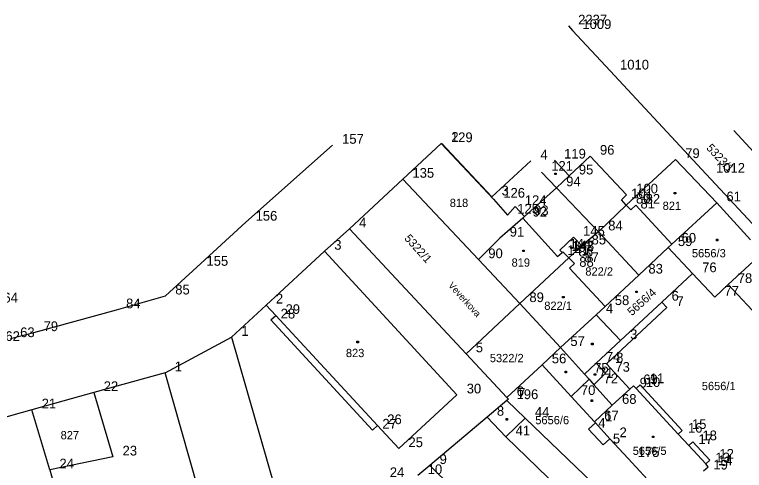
# Model space of a CAD drawing. Extents: x -822293 to -820259, y -1071573 to -1068794.
# Drawn here: x -821738.1 to -821588.1, y -1070049.8 to -1069956.1 of the extents above; entities that cross this region are included whole.
import ezdxf

# ---------------------------------------------------------------- set-up
doc = ezdxf.new("R2010")
doc.units = 0
for name, color, linetype in [('Vrstva 11', 7, 'Continuous'), ('Vrstva 15', 7, 'Continuous'), ('Vrstva 2', 7, 'Continuous'), ('Vrstva 3', 7, 'Continuous'), ('Vrstva 5', 7, 'Continuous'), ('Vrstva 6', 7, 'Continuous'), ('Vrstva 8', 7, 'Continuous'), ('Vrstva 9', 7, 'Continuous')]:
    doc.layers.add(name, color=color, linetype=linetype)

# ---------------------------------------------------------------- blocks, each defined once
blk = doc.blocks.new('Z402')
at = {"layer": 'Vrstva 2'}
for p, q in [((-10, 10), (20, 10)), ((-10, -20), (-10, 10)), ((20, 10), (20, -20)), ((20, -20), (-10, -20))]:
    blk.add_line(p, q, dxfattribs=at)

msp = doc.modelspace()

# ---------------------------------------------------------------- linework, layer by layer
at = {"layer": 'Vrstva 2'}
for p, q in [((-821672.77, -1069982.94), (-821690.55, -1069998.76)), ((-821650.4, -1069982.6), (-821658.31, -1069989.93)), ((-821650.4, -1069982.6), (-821639.64, -1069994.03)), ((-821624.11, -1069989.25), (-821619.77, -1069985.19)), ((-821612.36, -1069995.25), (-821602.24, -1069985.88)), ((-821602.24, -1069985.88), (-821593.78, -1069994.78)), ((-821626.71, -1069991.69), (-821629.78, -1069988.49)), ((-821658.31, -1069989.93), (-821669.27, -1070000.16)), ((-821658.31, -1069989.93), (-821642.72, -1070006.48)), ((-821626.71, -1069991.69), (-821624.11, -1069989.25)), ((-821633.3, -1069997.63), (-821626.71, -1069991.69)), ((-821626.71, -1069991.69), (-821618.07, -1070000.76)), ((-821639.64, -1069994.03), (-821636.77, -1069997.3)), ((-821593.78, -1069994.78), (-821602.99, -1070003.28)), ((-821586.85, -1070002.37), (-821593.78, -1069994.78)), ((-821636.77, -1069997.3), (-821635.21, -1069995.55)), ((-821635.21, -1069995.55), (-821633.3, -1069997.63)), ((-821618.07, -1070000.76), (-821612.36, -1069995.25)), ((-821633.62, -1069997.91), (-821638.32, -1070002.04)), ((-821633.3, -1069997.63), (-821633.62, -1069997.91)), ((-821690.55, -1069998.76), (-821700.64, -1070008.04)), ((-821669.27, -1070000.16), (-821674.38, -1070004.74)), ((-821669.27, -1070000.16), (-821645.3, -1070025.83)), ((-821618.07, -1070000.76), (-821621.5, -1070003.65)), ((-821618.07, -1070000.76), (-821609.81, -1070009.65)), ((-821638.32, -1070002.04), (-821642.72, -1070006.48)), ((-821621.5, -1070003.65), (-821624.15, -1070006.13)), ((-821602.99, -1070003.28), (-821603.74, -1070003.98)), ((-821674.38, -1070004.74), (-821686.38, -1070015.81)), ((-821603.74, -1070003.98), (-821609.81, -1070009.65)), ((-821598.76, -1070009.36), (-821603.74, -1070003.98)), ((-821591.45, -1070011.59), (-821584.38, -1070005.07)), ((-821642.72, -1070006.48), (-821634.27, -1070015.51)), ((-821624.15, -1070006.13), (-821634.27, -1070015.51)), ((-821622.98, -1070007.29), (-821624.15, -1070006.13)), ((-821707.06, -1070013.94), (-821700.64, -1070008.04)), ((-821624.02, -1070008.25), (-821622.98, -1070007.29)), ((-821616.72, -1070016.12), (-821624.02, -1070008.25)), ((-821609.81, -1070009.65), (-821616.72, -1070016.12)), ((-821605.05, -1070015.21), (-821598.76, -1070009.36)), ((-821598.76, -1070009.36), (-821594.19, -1070014.21)), ((-821594.19, -1070014.21), (-821591.45, -1070011.59)), ((-821591.45, -1070011.59), (-821562.55, -1070042.5)), ((-821717.17, -1070016.79), (-821707.06, -1070013.94)), ((-821686.38, -1070015.81), (-821693.47, -1070022.46)), ((-821634.27, -1070015.51), (-821645.3, -1070025.83)), ((-821634.27, -1070015.51), (-821625.85, -1070024.55)), ((-821613.56, -1070023.13), (-821605.05, -1070015.21)), ((-821604.02, -1070016.3), (-821605.05, -1070015.21)), ((-821734.12, -1070021.48), (-821717.17, -1070016.79)), ((-821616.72, -1070016.12), (-821618.54, -1070017.8)), ((-821616.44, -1070027.92), (-821604.02, -1070016.3)), ((-821618.54, -1070017.8), (-821625.85, -1070024.55)), ((-821613.56, -1070023.13), (-821618.54, -1070017.8)), ((-821738.94, -1070022.72), (-821734.12, -1070021.48)), ((-821707.16, -1070029.74), (-821693.47, -1070022.46)), ((-821693.47, -1070022.46), (-821679.43, -1070071.53)), ((-821625.85, -1070024.55), (-821629.66, -1070028.11)), ((-821645.3, -1070025.83), (-821636.88, -1070034.85)), ((-821611.61, -1070033.09), (-821616.44, -1070027.92)), ((-821629.66, -1070028.11), (-821636.88, -1070034.85)), ((-821623.69, -1070034.63), (-821629.66, -1070028.11)), ((-821707.16, -1070029.74), (-821721.77, -1070033.81)), ((-821699.88, -1070055.27), (-821707.16, -1070029.74)), ((-821610.87, -1070032.41), (-821611.61, -1070033.09)), ((-821610.35, -1070032.97), (-821610.87, -1070032.41)), ((-821609.52, -1070032.2), (-821610.35, -1070032.97)), ((-821600.86, -1070041.61), (-821609.52, -1070032.2)), ((-821721.77, -1070033.81), (-821734.52, -1070037.37)), ((-821721.77, -1070033.81), (-821717.89, -1070047.07)), ((-821636.57, -1070035.18), (-821636.91, -1070035.47)), ((-821636.88, -1070034.85), (-821636.57, -1070035.18)), ((-821618.9, -1070039.86), (-821623.69, -1070034.63)), ((-821636.91, -1070035.47), (-821640.96, -1070038.89)), ((-821633.14, -1070039.1), (-821636.91, -1070035.47)), ((-821734.52, -1070037.37), (-821751.12, -1070042)), ((-821730.87, -1070049.73), (-821734.52, -1070037.37)), ((-821640.96, -1070038.89), (-821652.73, -1070048.83)), ((-821637.1, -1070042.94), (-821633.14, -1070039.1)), ((-821619.25, -1070052.46), (-821633.14, -1070039.1)), ((-821618.72, -1070040.06), (-821618.9, -1070039.86)), ((-821620.12, -1070041.35), (-821618.72, -1070040.06)), ((-821617.11, -1070044.59), (-821620.12, -1070041.35)), ((-821624.37, -1070055.24), (-821637.1, -1070042.94)), ((-821601.69, -1070042.37), (-821600.86, -1070041.61)), ((-821599.53, -1070044.7), (-821601.69, -1070042.37)), ((-821615.74, -1070043.31), (-821617.11, -1070044.59)), ((-821612, -1070047.38), (-821615.74, -1070043.31)), ((-821598.71, -1070043.94), (-821599.53, -1070044.7)), ((-821595.22, -1070047.73), (-821598.71, -1070043.94)), ((-821717.89, -1070047.07), (-821730.87, -1070049.73)), ((-821603.57, -1070056.5), (-821612, -1070047.38)), ((-821652.73, -1070048.83), (-821655.17, -1070050.9)), ((-821596.04, -1070048.48), (-821595.22, -1070047.73)), ((-821595.5, -1070049.07), (-821596.04, -1070048.48)), ((-821730.87, -1070049.73), (-821728, -1070059.44)), ((-821596.46, -1070049.95), (-821595.5, -1070049.07))]:
    msp.add_line(p, q, dxfattribs=at)
at = {"layer": 'Vrstva 3'}
for p, q in [((-821624.25, -1069958.39), (-821623.38, -1069959.33)), ((-821623.38, -1069959.33), (-821615.64, -1069967.66)), ((-821615.64, -1069967.66), (-821595.91, -1069988.9)), ((-821590.27, -1069979.91), (-821584.41, -1069986.29)), ((-821640, -1069993.57), (-821650.31, -1069982.52)), ((-821612.31, -1069993.16), (-821619.77, -1069985.19)), ((-821632, -1069986.18), (-821640, -1069993.57)), ((-821627.13, -1069985.98), (-821624.11, -1069989.25)), ((-821595.91, -1069988.9), (-821577.41, -1070008.85)), ((-821613.37, -1069994.16), (-821612.31, -1069993.16)), ((-821612.36, -1069995.25), (-821613.37, -1069994.16)), ((-821611.44, -1069996.25), (-821612.36, -1069995.25)), ((-821610.38, -1069995.27), (-821611.44, -1069996.25)), ((-821602.99, -1070003.28), (-821610.38, -1069995.27)), ((-821633.62, -1069997.91), (-821626.49, -1070005.83)), ((-821626.04, -1070004.51), (-821623.24, -1070001.86)), ((-821623.24, -1070001.86), (-821621.5, -1070003.65)), ((-821674.38, -1070004.74), (-821647.16, -1070034.3)), ((-821626.49, -1070005.83), (-821625.56, -1070005)), ((-821625.56, -1070005), (-821626.04, -1070004.51)), ((-821625.56, -1070005), (-821625.42, -1070004.87)), ((-821625.42, -1070004.87), (-821624.15, -1070006.13)), ((-821684.39, -1070017.96), (-821686.38, -1070015.81)), ((-821685.39, -1070018.88), (-821684.39, -1070017.96)), ((-821664.49, -1070041.54), (-821685.39, -1070018.88)), ((-821684.39, -1070017.96), (-821663.49, -1070040.62)), ((-821618.54, -1070027.77), (-821613.56, -1070023.13)), ((-821620.96, -1070030.03), (-821625.85, -1070024.55)), ((-821618.54, -1070027.77), (-821620.96, -1070030.03)), ((-821616.6, -1070029.84), (-821618.54, -1070027.77)), ((-821620.96, -1070030.03), (-821620.01, -1070031.1)), ((-821619.01, -1070032.21), (-821616.6, -1070029.84)), ((-821620.01, -1070031.1), (-821623.69, -1070034.63)), ((-821620.01, -1070031.1), (-821619.01, -1070032.21)), ((-821615.23, -1070036.45), (-821619.01, -1070032.21)), ((-821615.23, -1070036.45), (-821611.61, -1070033.09)), ((-821601.69, -1070042.37), (-821610.35, -1070032.97)), ((-821647.16, -1070034.3), (-821659.13, -1070045.35)), ((-821615.23, -1070036.45), (-821618.9, -1070039.86)), ((-821637.1, -1070042.94), (-821640.96, -1070038.89)), ((-821663.49, -1070040.62), (-821664.49, -1070041.54)), ((-821659.13, -1070045.35), (-821663.49, -1070040.62)), ((-821615.74, -1070043.31), (-821618.72, -1070040.06)), ((-821596.04, -1070048.48), (-821599.53, -1070044.7)), ((-821634.95, -1070066.18), (-821652.73, -1070048.83))]:
    msp.add_line(p, q, dxfattribs=at)
at = {"layer": 'Vrstva 8'}
for p, q in [((-821624.25, -1069958.39), (-821624.25, -1069958.39)), ((-821623.38, -1069959.33), (-821623.38, -1069959.33)), ((-821615.64, -1069967.66), (-821615.64, -1069967.66)), ((-821590.27, -1069979.91), (-821590.27, -1069979.91)), ((-821672.77, -1069982.94), (-821672.77, -1069982.94)), ((-821650.4, -1069982.6), (-821650.4, -1069982.6)), ((-821650.31, -1069982.52), (-821650.31, -1069982.52)), ((-821619.77, -1069985.19), (-821619.77, -1069985.19)), ((-821602.24, -1069985.88), (-821602.24, -1069985.88)), ((-821632, -1069986.18), (-821632, -1069986.18)), ((-821627.13, -1069985.98), (-821627.13, -1069985.98)), ((-821629.78, -1069988.49), (-821629.78, -1069988.49)), ((-821595.91, -1069988.9), (-821595.91, -1069988.9)), ((-821658.31, -1069989.93), (-821658.31, -1069989.93)), ((-821624.11, -1069989.25), (-821624.11, -1069989.25)), ((-821626.71, -1069991.69), (-821626.71, -1069991.69)), ((-821612.31, -1069993.16), (-821612.31, -1069993.16)), ((-821640, -1069993.57), (-821640, -1069993.57)), ((-821639.64, -1069994.03), (-821639.64, -1069994.03)), ((-821613.37, -1069994.16), (-821613.37, -1069994.16)), ((-821593.78, -1069994.78), (-821593.78, -1069994.78)), ((-821635.21, -1069995.55), (-821635.21, -1069995.55)), ((-821612.36, -1069995.25), (-821612.36, -1069995.25)), ((-821611.44, -1069996.25), (-821611.44, -1069996.25)), ((-821610.38, -1069995.27), (-821610.38, -1069995.27)), ((-821636.77, -1069997.3), (-821636.77, -1069997.3)), ((-821633.62, -1069997.91), (-821633.62, -1069997.91)), ((-821633.3, -1069997.63), (-821633.3, -1069997.63)), ((-821690.55, -1069998.76), (-821690.55, -1069998.76)), ((-821669.27, -1070000.16), (-821669.27, -1070000.16)), ((-821618.07, -1070000.76), (-821618.07, -1070000.76)), ((-821638.32, -1070002.04), (-821638.32, -1070002.04)), ((-821623.24, -1070001.86), (-821623.24, -1070001.86)), ((-821621.5, -1070003.65), (-821621.5, -1070003.65)), ((-821602.99, -1070003.28), (-821602.99, -1070003.28)), ((-821674.38, -1070004.74), (-821674.38, -1070004.74)), ((-821626.04, -1070004.51), (-821626.04, -1070004.51)), ((-821625.56, -1070005), (-821625.56, -1070005)), ((-821625.42, -1070004.87), (-821625.42, -1070004.87)), ((-821603.74, -1070003.98), (-821603.74, -1070003.98)), ((-821642.72, -1070006.48), (-821642.72, -1070006.48)), ((-821626.49, -1070005.83), (-821626.49, -1070005.83)), ((-821624.15, -1070006.13), (-821624.15, -1070006.13)), ((-821700.64, -1070008.04), (-821700.64, -1070008.04)), ((-821624.02, -1070008.25), (-821624.02, -1070008.25)), ((-821622.98, -1070007.29), (-821622.98, -1070007.29)), ((-821609.81, -1070009.65), (-821609.81, -1070009.65)), ((-821598.76, -1070009.36), (-821598.76, -1070009.36)), ((-821591.45, -1070011.59), (-821591.45, -1070011.59)), ((-821707.06, -1070013.94), (-821707.06, -1070013.94)), ((-821594.19, -1070014.21), (-821594.19, -1070014.21)), ((-821686.38, -1070015.81), (-821686.38, -1070015.81)), ((-821634.27, -1070015.51), (-821634.27, -1070015.51)), ((-821605.05, -1070015.21), (-821605.05, -1070015.21)), ((-821717.17, -1070016.79), (-821717.17, -1070016.79)), ((-821616.72, -1070016.12), (-821616.72, -1070016.12)), ((-821604.02, -1070016.3), (-821604.02, -1070016.3)), ((-821685.39, -1070018.88), (-821685.39, -1070018.88)), ((-821684.39, -1070017.96), (-821684.39, -1070017.96)), ((-821618.54, -1070017.8), (-821618.54, -1070017.8)), ((-821734.12, -1070021.48), (-821734.12, -1070021.48)), ((-821693.47, -1070022.46), (-821693.47, -1070022.46)), ((-821613.56, -1070023.13), (-821613.56, -1070023.13)), ((-821625.85, -1070024.55), (-821625.85, -1070024.55)), ((-821645.3, -1070025.83), (-821645.3, -1070025.83)), ((-821618.54, -1070027.77), (-821618.54, -1070027.77)), ((-821616.44, -1070027.92), (-821616.44, -1070027.92)), ((-821629.66, -1070028.11), (-821629.66, -1070028.11)), ((-821707.16, -1070029.74), (-821707.16, -1070029.74)), ((-821620.96, -1070030.03), (-821620.96, -1070030.03)), ((-821616.6, -1070029.84), (-821616.6, -1070029.84)), ((-821620.01, -1070031.1), (-821620.01, -1070031.1)), ((-821619.01, -1070032.21), (-821619.01, -1070032.21)), ((-821610.87, -1070032.41), (-821610.87, -1070032.41)), ((-821609.52, -1070032.2), (-821609.52, -1070032.2)), ((-821721.77, -1070033.81), (-821721.77, -1070033.81)), ((-821611.61, -1070033.09), (-821611.61, -1070033.09)), ((-821610.35, -1070032.97), (-821610.35, -1070032.97)), ((-821647.16, -1070034.3), (-821647.16, -1070034.3)), ((-821636.88, -1070034.85), (-821636.88, -1070034.85)), ((-821636.57, -1070035.18), (-821636.57, -1070035.18)), ((-821623.69, -1070034.63), (-821623.69, -1070034.63)), ((-821636.91, -1070035.47), (-821636.91, -1070035.47)), ((-821615.23, -1070036.45), (-821615.23, -1070036.45)), ((-821734.52, -1070037.37), (-821734.52, -1070037.37)), ((-821640.96, -1070038.89), (-821640.96, -1070038.89)), ((-821633.14, -1070039.1), (-821633.14, -1070039.1)), ((-821618.9, -1070039.86), (-821618.9, -1070039.86)), ((-821663.49, -1070040.62), (-821663.49, -1070040.62)), ((-821620.12, -1070041.35), (-821620.12, -1070041.35)), ((-821618.72, -1070040.06), (-821618.72, -1070040.06)), ((-821664.49, -1070041.54), (-821664.49, -1070041.54)), ((-821637.1, -1070042.94), (-821637.1, -1070042.94)), ((-821601.69, -1070042.37), (-821601.69, -1070042.37)), ((-821600.86, -1070041.61), (-821600.86, -1070041.61)), ((-821615.74, -1070043.31), (-821615.74, -1070043.31)), ((-821598.71, -1070043.94), (-821598.71, -1070043.94)), ((-821659.13, -1070045.35), (-821659.13, -1070045.35)), ((-821617.11, -1070044.59), (-821617.11, -1070044.59)), ((-821599.53, -1070044.7), (-821599.53, -1070044.7)), ((-821717.89, -1070047.07), (-821717.89, -1070047.07)), ((-821612, -1070047.38), (-821612, -1070047.38)), ((-821652.73, -1070048.83), (-821652.73, -1070048.83)), ((-821596.04, -1070048.48), (-821596.04, -1070048.48)), ((-821595.22, -1070047.73), (-821595.22, -1070047.73)), ((-821730.87, -1070049.73), (-821730.87, -1070049.73)), ((-821595.5, -1070049.07), (-821595.5, -1070049.07))]:
    msp.add_line(p, q, dxfattribs=at)

# ---------------------------------------------------------------- block references
at = {"layer": 'Vrstva 11', "xscale": 0.01, "yscale": 0.01}
for p in [(-821626.97, -1069988.78), (-821602.39, -1069992.73), (-821593.72, -1070002.39), (-821623.68, -1070003.98), (-821633.55, -1070004.62), (-821610.32, -1070013.04), (-821625.36, -1070014.14), (-821667.61, -1070023.38), (-821619.38, -1070023.77), (-821624.82, -1070029.54), (-821618.83, -1070030.04), (-821619.5, -1070035.43), (-821636.94, -1070039.27), (-821606.9, -1070042.88)]:
    msp.add_blockref('Z402', p, dxfattribs=at)

# ---------------------------------------------------------------- texts
at = {"layer": 'Vrstva 15'}
msp.add_text('Veverkova', height=1.4, rotation=312, dxfattribs=at).set_placement((-821649.05, -1070011.847))
at = {"layer": 'Vrstva 5'}
for s, rotation, p in [('5323/1', 313, (-821596.031, -1069983.595)), ('5322/1', 312, (-821658.083, -1070002.191))]:
    msp.add_text(s, height=1.7, rotation=rotation, dxfattribs=at).set_placement(p)
msp.add_text('5322/2', height=1.7, dxfattribs=at).set_placement((-821640.406, -1070027.57))
at = {"layer": 'Vrstva 6'}
for s, p in [('818', (-821648.636, -1069995.65)), ('821', (-821604.883, -1069996.25)), ('5656/3', (-821598.866, -1070006)), ('819', (-821635.936, -1070007.92)), ('822/2', (-821620.776, -1070009.76)), ('822/1', (-821629.213, -1070016.81)), ('823', (-821669.986, -1070026.53)), ('5656/1', (-821596.843, -1070033.32)), ('5656/6', (-821631.066, -1070040.34)), ('827', (-821728.626, -1070043.44)), ('5656/5', (-821611.028, -1070046.65))]:
    msp.add_text(s, height=1.7, dxfattribs=at).set_placement(p)
msp.add_text('5656/4', height=1.7, rotation=42, dxfattribs=at).set_placement((-821611.207, -1070018.136))
at = {"layer": 'Vrstva 9'}
for s, p in [('2237', (-821622.25, -1069958.09)), ('1009', (-821621.38, -1069959.03)), ('1010', (-821613.64, -1069967.36)), ('157', (-821670.77, -1069982.64)), ('129', (-821648.4, -1069982.3)), ('2', (-821648.31, -1069982.22)), ('96', (-821617.77, -1069984.89)), ('4', (-821630, -1069985.88)), ('119', (-821625.13, -1069985.68)), ('79', (-821600.24, -1069985.58)), ('121', (-821627.78, -1069988.19)), ('95', (-821622.11, -1069988.95)), ('1012', (-821593.91, -1069988.6)), ('135', (-821656.31, -1069989.63)), ('94', (-821624.71, -1069991.39)), ('3', (-821638, -1069993.27)), ('126', (-821637.64, -1069993.73)), ('101', (-821611.37, -1069993.86)), ('100', (-821610.31, -1069992.86)), ('124', (-821633.21, -1069995.25)), ('80', (-821610.36, -1069994.95)), ('82', (-821608.38, -1069994.97)), ('61', (-821591.78, -1069994.48)), ('81', (-821609.44, -1069995.95)), ('156', (-821688.55, -1069998.46)), ('125', (-821634.77, -1069997)), ('92', (-821631.62, -1069997.61)), ('93', (-821631.3, -1069997.33)), ('4', (-821667.27, -1069999.86)), ('84', (-821616.07, -1070000.46)), ('91', (-821636.32, -1070001.74)), ('145', (-821621.24, -1070001.56)), ('60', (-821600.99, -1070002.98)), ('3', (-821672.38, -1070004.44)), ('144', (-821624.04, -1070004.21)), ('85', (-821619.5, -1070003.35)), ('59', (-821601.74, -1070003.68)), ('141', (-821624.49, -1070005.53)), ('142', (-821623.56, -1070004.7)), ('143', (-821623.42, -1070004.57)), ('86', (-821622.15, -1070005.83)), ('90', (-821640.72, -1070006.18)), ('87', (-821620.98, -1070006.99)), ('155', (-821698.64, -1070007.74)), ('88', (-821622.02, -1070007.95)), ('83', (-821607.81, -1070009.35)), ('76', (-821596.76, -1070009.06)), ('78', (-821589.45, -1070011.29)), ('85', (-821705.06, -1070013.64)), ('6', (-821603.05, -1070014.91)), ('77', (-821592.19, -1070013.91)), ('64', (-821740.38, -1070015.3)), ('84', (-821715.17, -1070016.49)), ('2', (-821684.38, -1070015.51)), ('89', (-821632.27, -1070015.21)), ('58', (-821614.72, -1070015.82)), ('7', (-821602.02, -1070016)), ('29', (-821682.39, -1070017.66)), ('4', (-821616.54, -1070017.5)), ('28', (-821683.39, -1070018.58)), ('63', (-821736.94, -1070022.42)), ('79', (-821732.12, -1070021.18)), ('1', (-821691.47, -1070022.16)), ('62', (-821739.97, -1070023.21)), ('3', (-821611.56, -1070022.83)), ('57', (-821623.85, -1070024.25)), ('5', (-821643.3, -1070025.53)), ('56', (-821627.66, -1070027.81)), ('74', (-821616.54, -1070027.47)), ('8', (-821614.44, -1070027.62)), ('1', (-821705.16, -1070029.44)), ('75', (-821618.96, -1070029.73)), ('73', (-821614.6, -1070029.54)), ('71', (-821618.01, -1070030.8)), ('72', (-821617.01, -1070031.91)), ('9', (-821609.61, -1070032.79)), ('69', (-821608.87, -1070032.11)), ('10', (-821608.35, -1070032.67)), ('11', (-821607.52, -1070031.9)), ('22', (-821719.77, -1070033.51)), ('30', (-821645.16, -1070034)), ('70', (-821621.69, -1070034.33)), ('6', (-821634.88, -1070034.55)), ('196', (-821634.91, -1070035.17)), ('7', (-821634.57, -1070034.88)), ('21', (-821732.52, -1070037.07)), ('68', (-821613.23, -1070036.15)), ('8', (-821638.96, -1070038.59)), ('44', (-821631.14, -1070038.8)), ('26', (-821661.49, -1070040.32)), ('67', (-821616.9, -1070039.56)), ('1', (-821616.72, -1070039.76)), ('27', (-821662.49, -1070041.24)), ('4', (-821618.12, -1070041.05)), ('15', (-821598.86, -1070041.31)), ('41', (-821635.1, -1070042.64)), ('2', (-821613.74, -1070043.01)), ('16', (-821599.69, -1070042.07)), ('5', (-821615.11, -1070044.29)), ('17', (-821597.53, -1070044.4)), ('18', (-821596.71, -1070043.64)), ('25', (-821657.13, -1070045.05)), ('23', (-821715.89, -1070046.77)), ('175', (-821610, -1070047.08)), ('12', (-821593.22, -1070047.43)), ('24', (-821728.87, -1070049.43)), ('9', (-821650.73, -1070048.53)), ('13', (-821594.04, -1070048.18)), ('14', (-821593.5, -1070048.77)), ('10', (-821653.17, -1070050.6)), ('19', (-821594.46, -1070049.65)), ('24', (-821660.97, -1070051.22))]:
    msp.add_text(s, height=2, dxfattribs=at).set_placement(p)

doc.saveas('drawing.dxf')
